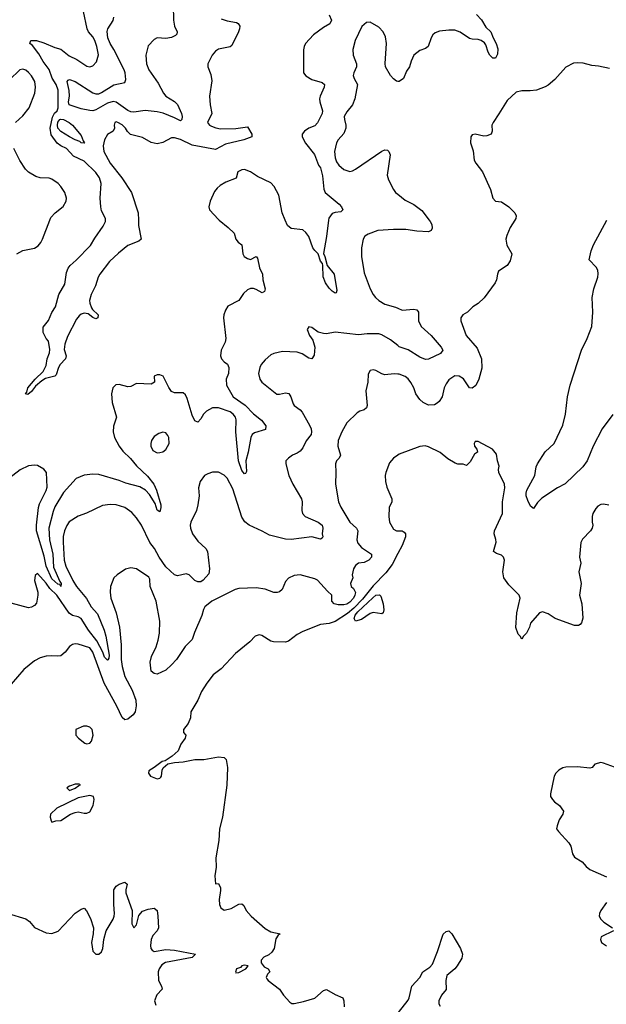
# Model space of a CAD drawing. Header units: inches. Extents: x 1384664 to 1536621, y 460766 to 646467.
# Tile 284 of 488: x 1477409 to 1481428, y 554627 to 561373. Entities that reach past the tile are written whole.
import ezdxf

# ---------------------------------------------------------------- set-up
doc = ezdxf.new("R2010")
doc.units = ezdxf.units.IN
doc.header["$MEASUREMENT"] = 0
for name, color, linetype in [('B4575', 7, 'Continuous'), ('B4576', 7, 'Continuous'), ('B4585', 7, 'Continuous'), ('B4586', 7, 'Continuous')]:
    doc.layers.add(name, color=color, linetype=linetype)

msp = doc.modelspace()

# ---------------------------------------------------------------- linework, layer by layer
at = {"layer": 'B4575', "color": 5}
for points, elevation in [([(1478774.5, 560000), (1478837.1, 559950), (1478878.8, 559910), (1478890.8, 559870), (1478906, 559850), (1478930.6, 559830), (1478937.3, 559770), (1478946.8, 559750), (1478970, 559736.3), (1478990, 559730.7), (1479030, 559750.7), (1479038.4, 559738.4), (1479052.4, 559672.4), (1479072.4, 559630), (1479074.9, 559590), (1479090.4, 559530), (1479086, 559510), (1479070, 559500.9), (1479030, 559525.1), (1479010, 559531.8), (1478990, 559531.5), (1478970, 559521.3), (1478941.8, 559498.2), (1478910, 559449.6), (1478834.8, 559410), (1478818, 559382), (1478808.2, 559350), (1478806.4, 559330), (1478821.7, 559190), (1478817.3, 559162.7), (1478790.4, 559110), (1478784.6, 559070), (1478791.8, 559050), (1478809.4, 559029.4), (1478832.8, 559012.8), (1478842.2, 558990), (1478840.2, 558950), (1478822.6, 558910), (1478825, 558870), (1478870.9, 558790), (1478952.9, 558732.9), (1479010, 558673.4), (1479066.7, 558630), (1479096.1, 558590), (1479093.9, 558566.1), (1479018, 558542), (1479002.8, 558530), (1478991.8, 558510), (1478974.2, 558410), (1478958.2, 558350), (1478962, 558278), (1478956.1, 558263.9), (1478950, 558262), (1478930, 558285.1), (1478907.3, 558350), (1478890.3, 558550.3), (1478892.1, 558632.1), (1478886.6, 558650), (1478872.3, 558670), (1478850, 558686.5), (1478770, 558713.3), (1478730, 558713), (1478689.2, 558690), (1478669.2, 558670), (1478650, 558638.4), (1478630, 558616.2), (1478610, 558625.1), (1478590, 558664.5), (1478556.8, 558776.8), (1478543.9, 558803.9), (1478530, 558815.8), (1478470, 558816.9), (1478450, 558825.6), (1478430, 558852.3), (1478392.1, 558930), (1478370, 558938.8), (1478350, 558938.9), (1478330.7, 558930), (1478332.7, 558890), (1478310, 558877), (1478210, 558880.4), (1478170, 558861.1), (1478150, 558858.8), (1478090, 558872.8), (1478068.1, 558871.9), (1478047.2, 558850), (1478038, 558810), (1478043, 558750), (1478072, 558650), (1478051.5, 558588.5), (1478050.2, 558549.8), (1478058.4, 558510), (1478090, 558450.3), (1478116.2, 558416.2), (1478167.3, 558367.3), (1478210, 558315.8), (1478284.7, 558244.7), (1478327.1, 558190), (1478345.2, 558150), (1478375.6, 558050), (1478376.5, 558030), (1478370, 558000.9), (1478350, 558012.7), (1478338.2, 558058.2), (1478299.4, 558119.4), (1478269.9, 558149.9), (1478232.7, 558172.7), (1478136.6, 558196.6), (1478090, 558216.4), (1477950, 558256.8), (1477910, 558258.5), (1477850, 558252.1), (1477795.3, 558230), (1477710, 558132.7), (1477650, 558036.5), (1477637.2, 558002.8), (1477609.1, 557890), (1477613.3, 557810), (1477636.8, 557710), (1477641.2, 557621.2), (1477682.8, 557522.8), (1477692.7, 557510), (1477690.2, 557489.8), (1477684.2, 557504.2), (1477670, 557504.6), (1477630, 557543), (1477590, 557629.2), (1477577.3, 557697.3), (1477524.4, 557870), (1477523.5, 557910), (1477537.3, 558030), (1477544.6, 558055.4), (1477590, 558148.1), (1477596, 558170), (1477591.6, 558271.6), (1477574.6, 558294.6), (1477530, 558317.7), (1477510, 558321.7), (1477470, 558316.3), (1477411.6, 558288.4), (1477290, 558195.6)], 720), ([(1477389.9, 559770.1), (1477430, 559792.8), (1477510, 559807.6), (1477536, 559824), (1477554, 559846), (1477566, 559870), (1477616.2, 560000)], 720), ([(1478222.1, 560000), (1478222.5, 559962.5), (1478240.7, 559870), (1478224.1, 559855.9), (1478150, 559825.1), (1478086, 559774), (1478023.6, 559716.4), (1477958.4, 559630), (1477945.7, 559610), (1477927.2, 559550), (1477899.5, 559490), (1477887.4, 559450), (1477889.1, 559430), (1477900, 559400), (1477907.4, 559387.4), (1477946, 559350), (1477943.8, 559330), (1477930, 559324.1), (1477910, 559332.6), (1477876.9, 559356.9), (1477850, 559363.5), (1477830, 559356.2), (1477816.7, 559343.3), (1477799, 559321), (1477736.5, 559203.5), (1477719, 559150), (1477714, 559114), (1477727.7, 559070), (1477723, 559050), (1477686.7, 559010), (1477674.4, 558990), (1477659.3, 558940.7), (1477650, 558929.7), (1477585.3, 558914.7), (1477560.9, 558899.1), (1477517.6, 558862.4), (1477490, 558825.4), (1477465.7, 558805.7), (1477449.7, 558810), (1477458.6, 558821.4), (1477463.5, 558850), (1477514, 558910), (1477570, 558963), (1477590, 559004.7), (1477598, 559050), (1477612.8, 559090), (1477614.2, 559114.2), (1477606, 559170), (1477590, 559189.2), (1477570, 559229.2), (1477570, 559266), (1477606.8, 559313.2), (1477630, 559368), (1477653.2, 559406.8), (1477677.4, 559490), (1477717.7, 559562.3), (1477730, 559640.4), (1477741.5, 559670), (1477754.2, 559690), (1477795, 559725), (1477894, 559826), (1477922.7, 559877.3), (1477981.4, 559958.6), (1477996.3, 559990), (1477996.3, 560000)], 680), ([(1479525.8, 560000), (1479511.9, 559888.1), (1479490.5, 559770.5), (1479500.7, 559750), (1479516.3, 559690), (1479563.1, 559630), (1479582.8, 559517.2), (1479578, 559502), (1479570, 559499.3), (1479550, 559514), (1479530, 559533.6), (1479504.4, 559570), (1479488.1, 559611.9), (1479486.6, 559690), (1479482.7, 559702.7), (1479470, 559718), (1479454, 559770), (1479430, 559791.6), (1479418.5, 559810), (1479390, 559887.3), (1479370, 559916.3), (1479350, 559932.8), (1479270, 559943.1), (1479243.1, 559963.1), (1479227.5, 560000)], 720), ([(1480000, 559935.4), (1479970, 559935.2), (1479862.8, 559930), (1479795.5, 559904.5), (1479774.4, 559890), (1479762.6, 559870), (1479750.2, 559810), (1479751.3, 559750), (1479770, 559638.8), (1479810.3, 559530), (1479830.3, 559490), (1479847.4, 559470), (1479870, 559449.1), (1479910, 559423.5), (1479984.3, 559404.3), (1480000, 559397.4)], 740), ([(1480000, 559140), (1479950, 559180.2), (1479890, 559214.9), (1479870, 559221.5), (1479790, 559221.1), (1479730, 559214.9), (1479570, 559232.8), (1479510, 559221.5), (1479490, 559222.2), (1479453.1, 559233.1), (1479410, 559264), (1479390, 559268), (1479378, 559250), (1479394, 559210), (1479416.9, 559176.9), (1479430.3, 559130.3), (1479426.2, 559073.8), (1479411.3, 559050), (1479390, 559054.5), (1479343.8, 559083.8), (1479310, 559096), (1479210, 559098.7), (1479150, 559086.3), (1479130, 559078), (1479090, 559043.6), (1479064.2, 559010), (1479054, 558990), (1479044.9, 558950), (1479053.7, 558910), (1479067.6, 558890), (1479170, 558808.4), (1479190, 558806.7), (1479230, 558816.2), (1479252.8, 558812.8), (1479266.7, 558790), (1479282, 558742), (1479290.2, 558730.2), (1479330, 558701.1), (1479344.6, 558684.6), (1479395.3, 558595.3), (1479405, 558570), (1479409.3, 558550), (1479405.5, 558530), (1479372.7, 558487.3), (1479350, 558440.4), (1479330, 558417.6), (1479310, 558403.5), (1479277.3, 558390), (1479250.7, 558370), (1479233.4, 558350), (1479233, 558330), (1479252.2, 558250), (1479279.5, 558190), (1479339.5, 558090), (1479344, 558070), (1479342.8, 558010), (1479346.7, 557990), (1479365.7, 557970), (1479454, 557930), (1479481.1, 557910), (1479486, 557890), (1479480.9, 557850), (1479486.7, 557830), (1479480.4, 557819.6), (1479470, 557813.3), (1479410, 557830.9), (1479268.4, 557811.6), (1479230, 557815), (1479120.5, 557840.5), (1479070, 557869.8), (1478982, 557910), (1478951.7, 557931.7), (1478930, 557963.7), (1478870, 558159.6), (1478830, 558231.1), (1478810, 558252.8), (1478770, 558273.6), (1478730, 558272), (1478697.5, 558262.5), (1478676, 558250), (1478646, 558210), (1478634.4, 558165.6), (1478638, 558110), (1478630.4, 558050), (1478619.3, 558010), (1478581.6, 557930), (1478577.1, 557910), (1478578.4, 557890), (1478592.2, 557850), (1478630, 557799.5), (1478684.4, 557750), (1478694.9, 557730), (1478708.5, 557610), (1478703.9, 557576.1), (1478666.7, 557533.3), (1478650, 557522), (1478630, 557520.8), (1478610, 557531.8), (1478570, 557568.4), (1478550, 557575.4), (1478490, 557563), (1478470, 557569.7), (1478410, 557623.9), (1478363.9, 557690), (1478332.6, 557750), (1478301.3, 557790), (1478242.6, 557910), (1478210, 557959.3), (1478177.5, 557997.5), (1478129.2, 558030), (1478070, 558048.2), (1478027.8, 558052.2), (1477975.3, 558044.7), (1477866.9, 557993.1), (1477809.2, 557970.8), (1477748.4, 557931.6), (1477731.7, 557908.3), (1477714.9, 557870), (1477707.1, 557832.9), (1477706.1, 557793.9), (1477714, 557670), (1477726.1, 557630), (1477773.3, 557530), (1477797.5, 557490), (1477867.3, 557407.3), (1477899, 557350), (1477942.1, 557302.1), (1477987.7, 557190), (1477999.4, 557150), (1478022.1, 557017.9), (1478020.4, 556999.6), (1478013.1, 556986.9), (1478010, 556985.2), (1477990, 557006.2), (1477978.9, 557038.9), (1477936.6, 557116.6), (1477879.7, 557190), (1477830, 557269.8), (1477810, 557281.8), (1477770, 557291.6), (1477747.1, 557307.1), (1477662.7, 557430), (1477615.3, 557475.3), (1477590, 557512.2), (1477530, 557579.3), (1477515.5, 557564.5), (1477510.4, 557530), (1477532.4, 557450), (1477534, 557430), (1477523.8, 557376.2), (1477510, 557359.3), (1477490, 557347), (1477470, 557344.5), (1477350, 557376.2)], 740), ([(1480000, 558944.2), (1479974.2, 558945.8), (1479910, 558940.9), (1479890, 558946.6), (1479850, 558969.3), (1479830, 558973.2), (1479810.8, 558969.2), (1479796.3, 558943.7), (1479794, 558890), (1479780.3, 558830), (1479790.2, 558730.2), (1479786, 558714), (1479770, 558699.7), (1479738.8, 558690), (1479720.8, 558679.2), (1479650.4, 558610), (1479617, 558550), (1479590.3, 558490), (1479589.2, 558450.8), (1479606, 558390), (1479598.4, 558370), (1479579.3, 558350), (1479572, 558330), (1479575.6, 558270), (1479572.4, 558190), (1479593.6, 558070), (1479610, 558032.7), (1479670.1, 557930.1), (1479717.6, 557890), (1479724.9, 557870), (1479718, 557810), (1479726.2, 557786.2), (1479750, 557756.9), (1479819.6, 557710), (1479819.2, 557690), (1479801.7, 557670), (1479770, 557654.5), (1479730, 557649.6), (1479710, 557632.7), (1479697.1, 557610), (1479687.7, 557570), (1479690.5, 557550), (1479675.8, 557510), (1479681.1, 557490), (1479695.2, 557475.2), (1479708.9, 557448.9), (1479705.8, 557430), (1479695, 557410), (1479670, 557383), (1479650, 557368.6), (1479630, 557363.6), (1479590, 557363.4), (1479564.1, 557370), (1479547.7, 557390), (1479547.8, 557430), (1479517.4, 557457.4), (1479450, 557532.8), (1479430, 557542.6), (1479330, 557569.6), (1479290, 557566), (1479250, 557547.6), (1479230, 557522.9), (1479208.1, 557470), (1479190, 557452.8), (1479172.4, 557447.6), (1479150, 557449.1), (1479090, 557470.9), (1479030, 557479.7), (1478910, 557475.1), (1478884.7, 557470), (1478724.9, 557390), (1478677.3, 557350), (1478667.3, 557332.7), (1478655.8, 557290), (1478606, 557174), (1478590, 557125.6), (1478542.3, 557077.7), (1478483.7, 556990), (1478450, 556951.8), (1478410, 556916), (1478350, 556888.7), (1478330, 556893.2), (1478310, 556909), (1478302.4, 556970), (1478311.1, 557010), (1478343.3, 557076.7), (1478357.9, 557122.1), (1478366, 557170), (1478368.3, 557251.7), (1478344.5, 557390), (1478303.9, 557490), (1478300.5, 557540.5), (1478293.2, 557553.2), (1478210, 557610.8), (1478170, 557617.7), (1478132.8, 557607.2), (1478076.3, 557570), (1478054.9, 557550), (1478030.4, 557490), (1478028.6, 557451.4), (1478032.2, 557410), (1478070.2, 557310.2), (1478092.6, 557210), (1478104.3, 557090), (1478104.2, 556990), (1478110, 556940.7), (1478130, 556872.7), (1478179.2, 556779.2), (1478204.9, 556710), (1478207, 556673), (1478199.1, 556630), (1478187.3, 556610), (1478150, 556579.5), (1478130, 556575.1), (1478110, 556592.7), (1478075.5, 556670), (1477987.5, 556827.5), (1477910, 557040.4), (1477890, 557068.4), (1477810, 557093.6), (1477790, 557095.6), (1477770, 557091.5), (1477750, 557079.5), (1477720.3, 557039.7), (1477690, 557015.6), (1477670, 557011.3), (1477630, 557015.4), (1477590, 557013), (1477550, 557001.1), (1477510, 556979.1), (1477438.3, 556921.7), (1477350, 556819.6)], 760), ([(1480000, 558390.1), (1479970, 558369), (1479943.4, 558336.6), (1479918, 558270), (1479913, 558250), (1479915.8, 558210), (1479925.3, 558170), (1479958, 558090), (1479958, 558070), (1479941.6, 558030), (1479938.7, 557970), (1479943.7, 557930), (1479970, 557883), (1479990, 557870.6), (1480000, 557870.5)], 780), ([(1480000, 557714.7), (1479960.2, 557639.8), (1479916.6, 557583.4), (1479830, 557494), (1479757.4, 557402.6), (1479698.6, 557341.4), (1479654.6, 557305.4), (1479570, 557249.1), (1479530, 557236), (1479470, 557229.7), (1479350, 557180.4), (1479310, 557159.8), (1479250, 557115.5), (1479230, 557109), (1479148, 557110), (1479130, 557114), (1479067.3, 557152.7), (1479050, 557158), (1479022.8, 557150), (1478986.8, 557110), (1478887.7, 557030), (1478790, 556925.6), (1478735.6, 556884.4), (1478690, 556826.6), (1478654.9, 556770), (1478630.3, 556710), (1478582.4, 556630), (1478579.1, 556590), (1478562.4, 556550), (1478530.8, 556510), (1478531, 556490), (1478547.3, 556470), (1478541.6, 556450), (1478512.4, 556410), (1478495.4, 556364.6), (1478454.1, 556325.9), (1478404.9, 556295.1), (1478386, 556290), (1478330.8, 556249.2), (1478292.7, 556227.3), (1478292, 556210), (1478304.7, 556190), (1478350, 556171), (1478370, 556176), (1478377, 556183), (1478381.2, 556190), (1478384, 556230), (1478391.9, 556248.1), (1478424.5, 556275.5), (1478470, 556284.4), (1478530, 556287.2), (1478610, 556303.2), (1478670, 556303.7), (1478770, 556322), (1478810, 556316.8), (1478823, 556303), (1478832.4, 556250), (1478828.9, 556128.9), (1478797.8, 555910), (1478778.6, 555830), (1478772.5, 555750), (1478753.8, 555630), (1478754.4, 555565.6), (1478747, 555507), (1478750, 555452), (1478770, 555453.4), (1478784.1, 555424.1), (1478785.8, 555405.8), (1478776, 555344), (1478777.1, 555310), (1478786.6, 555286.6), (1478810, 555271.9), (1478857.8, 555282.2), (1478910, 555312), (1478930, 555314), (1478943.6, 555303.6), (1478961, 555270), (1478994.8, 555230), (1479090, 555146), (1479130, 555124.4), (1479193.4, 555110), (1479179.8, 555100.2), (1479164, 555076), (1479151.6, 555010), (1479136.7, 554983.3), (1479115.3, 554964.7), (1479082.8, 554950), (1479064, 554930), (1479062.8, 554910), (1479083, 554883), (1479111.3, 554870), (1479122, 554850), (1479107.1, 554832.9), (1479098, 554810), (1479102, 554802), (1479111.3, 554790), (1479190, 554731), (1479217.3, 554690), (1479260.4, 554640.4), (1479273, 554633), (1479290, 554632.4), (1479354.1, 554645.9), (1479430, 554668.9), (1479490, 554720.5), (1479510, 554728.4), (1479570, 554693.1), (1479622.8, 554670), (1479630.5, 554650), (1479633, 554610)], 780), ([(1477330, 555247.8), (1477450, 555211.6), (1477475.2, 555195.2), (1477510, 555152.4), (1477590, 555116.5), (1477630, 555112.9), (1477671.6, 555128.4), (1477790, 555250.4), (1477830, 555278.8), (1477850, 555284.7), (1477867.1, 555267.1), (1477893.8, 555213.8), (1477914.9, 555150), (1477913, 555110), (1477900.5, 555050), (1477910.8, 554990.8), (1477930, 554971.3), (1477950, 554971), (1477970, 554986.8), (1477979.5, 555010), (1477984.7, 555070), (1478000.5, 555130), (1478048.2, 555210), (1478055.3, 555230), (1478059.1, 555250), (1478053.7, 555310), (1478053.6, 555410), (1478070, 555436.3), (1478090, 555450.6), (1478130, 555462.8), (1478146, 555450), (1478136.4, 555410), (1478137, 555390), (1478178.7, 555270), (1478177.3, 555177.3), (1478190, 555151.3), (1478210, 555172), (1478224.7, 555235.3), (1478250, 555263.8), (1478290, 555278.7), (1478330, 555286), (1478350.2, 555270.2), (1478356.5, 555230), (1478359.1, 555150), (1478350.2, 555130), (1478321.2, 555098.8), (1478310.1, 555070), (1478304, 555030), (1478307.2, 555010), (1478317.3, 554997.3), (1478330, 554989.6), (1478410, 555001.6), (1478470, 554998.2), (1478614, 554970), (1478590, 554948), (1478407.2, 554912.8), (1478382.3, 554897.7), (1478363.6, 554870), (1478357.4, 554850), (1478360.4, 554790), (1478380.7, 554750), (1478384.9, 554730), (1478349.4, 554690.6), (1478332, 554650), (1478340.6, 554620.6)], 760)]:
    msp.add_lwpolyline(points, dxfattribs=dict(at, elevation=elevation))
for points, elevation in [([(1478390, 558546.6), (1478361.4, 558538.6), (1478330, 558516.3), (1478311.7, 558490), (1478306.5, 558470), (1478306.5, 558450), (1478322.2, 558422.2), (1478350, 558405.8), (1478370, 558406.7), (1478390, 558413.1), (1478410.6, 558429.4), (1478432, 558470), (1478430.9, 558510), (1478424.2, 558524.2), (1478410, 558541.6)], 740), ([(1479890, 557301.6), (1479831.4, 557311.4), (1479810, 557305.4), (1479750, 557262.3), (1479710, 557252.7), (1479699.6, 557270), (1479706.9, 557293.1), (1479724.8, 557315.2), (1479827.5, 557412.5), (1479850, 557429.2), (1479873.2, 557433.2), (1479883, 557423), (1479900.2, 557370), (1479904, 557330), (1479898.4, 557310)], 780), ([(1477846.4, 556533.6), (1477794, 556510), (1477794, 556470), (1477812, 556450), (1477855.3, 556415.3), (1477870, 556411), (1477890, 556416), (1477901.2, 556430), (1477911.8, 556470), (1477905.2, 556510), (1477890, 556525.2), (1477870, 556532.7)], 780), ([(1477815.3, 556135.3), (1477790, 556134), (1477750, 556122), (1477732, 556110), (1477750, 556092), (1477790, 556106.8), (1477814, 556126), (1477826, 556130)], 780), ([(1477890, 556057), (1477810, 556040.5), (1477664, 555970), (1477621, 555930), (1477618, 555910), (1477623.6, 555883.6), (1477630, 555874), (1477656.4, 555883.6), (1477690, 555886), (1477758, 555930), (1477790, 555941), (1477810, 555946), (1477850, 555936), (1477870, 555936), (1477890, 555946), (1477912.3, 555990), (1477919.3, 556030), (1477914, 556050)], 780), ([(1478950, 554896), (1478932, 554890), (1478922, 554878), (1478894, 554870), (1478886.4, 554846.4), (1478890, 554842), (1478910, 554844.7), (1478958, 554870), (1478975.3, 554890)], 780)]:
    msp.add_lwpolyline(points, close=True, dxfattribs=dict(at, elevation=elevation))
at = {"layer": 'B4576', "color": 5}
for points, elevation in [([(1478460.8, 561470), (1478463.5, 561370), (1478470.2, 561330), (1478487.6, 561290), (1478485.8, 561274.2), (1478476, 561264), (1478450, 561252.2), (1478410, 561245.4), (1478351.8, 561248.2), (1478330, 561238.4), (1478290, 561194.5), (1478273.2, 561130), (1478277.7, 561070), (1478293.5, 561030), (1478357.9, 560937.9), (1478393.4, 560870), (1478410.2, 560850), (1478470, 560812.9), (1478490, 560792), (1478517.5, 560730), (1478523.2, 560710), (1478520.3, 560690), (1478510, 560679.7), (1478470, 560701.5), (1478392, 560732), (1478350, 560741.3), (1478269.5, 560750.5), (1478190, 560740.4), (1478170, 560742.9), (1478150, 560751.7), (1478070, 560808.8), (1478050, 560813.4), (1478010, 560801.1), (1477930, 560755.6), (1477910, 560749.9), (1477890, 560750.6), (1477830, 560762), (1477748.8, 560790), (1477744.1, 560810), (1477750.5, 560850), (1477748.5, 560888.5), (1477733.6, 560950), (1477740.9, 560959.1), (1477750, 560962.6), (1477790, 560950.9), (1477910, 560871.8), (1477930, 560865.5), (1477950, 560866.1), (1477970, 560874.9), (1478053.3, 560926.7), (1478130, 560943.5), (1478136.7, 560963.3), (1478131.4, 561008.6), (1478123.9, 561030), (1478053.3, 561170), (1478028.8, 561210), (1478012.6, 561250), (1478007.8, 561292.2), (1478013.4, 561310), (1478050, 561366.9), (1478053.5, 561390)], 660), ([(1477996.3, 560000), (1477996.4, 560010), (1477970, 560064.5), (1477964.5, 560090), (1477960.3, 560150), (1477966.9, 560250), (1477956.6, 560290), (1477930, 560325.7), (1477850, 560404.2), (1477778.4, 560438.4), (1477729.9, 560489.9), (1477689.7, 560509.7), (1477666.5, 560526.5), (1477624.3, 560584.3), (1477617.4, 560630), (1477634.2, 560705.8), (1477647.3, 560732.7), (1477665.4, 560750), (1477673, 560770), (1477673.1, 560890), (1477658.4, 560930), (1477632.3, 560972.3), (1477611.3, 561031.3), (1477570, 561087.5), (1477540.4, 561140.4), (1477495.7, 561195.7), (1477478.4, 561210), (1477485.6, 561230), (1477523, 561230), (1477574.9, 561214.9), (1477650, 561182.2), (1477691.3, 561171.3), (1477746.7, 561126.7), (1477799.7, 561099.7), (1477870, 561054.3), (1477890, 561050.3), (1477910, 561057), (1477934.5, 561085.5), (1477948.4, 561131.6), (1477938.3, 561190), (1477924.6, 561230), (1477910, 561255), (1477880.2, 561290), (1477871.4, 561310), (1477847, 561430)], 680), ([(1479530, 561407.4), (1479545.6, 561370), (1479534.6, 561345.4), (1479490, 561320.8), (1479421.6, 561270), (1479366.4, 561210), (1479357, 561190), (1479353.9, 561166.1), (1479352.6, 561030), (1479354.3, 561010), (1479370, 560988.2), (1479410, 560964.5), (1479482.3, 560942.3), (1479497.1, 560930), (1479494.3, 560910), (1479468.1, 560850), (1479463.9, 560830), (1479464.7, 560810), (1479483.6, 560750), (1479481.3, 560730), (1479450, 560667.8), (1479430, 560646.2), (1479389.5, 560630.5), (1479360.3, 560610), (1479345.3, 560590), (1479345, 560570), (1479367.8, 560527.8), (1479428.9, 560450), (1479456.9, 560376.9), (1479470, 560359.1), (1479483.8, 560303.8), (1479492.7, 560212.7), (1479502.2, 560190), (1479597.4, 560110), (1479614.9, 560090), (1479624, 560070), (1479610, 560056), (1479570, 560052.6), (1479550, 560044.7), (1479527.4, 560012.6), (1479525.8, 560000)], 720), ([(1478790, 561379.6), (1478830, 561365.8), (1478894, 561354), (1478906.9, 561346.9), (1478917.1, 561330), (1478916, 561310), (1478907.9, 561290), (1478862.6, 561197.4), (1478850, 561187.2), (1478770, 561171.9), (1478750, 561158.3), (1478727.4, 561130), (1478699.1, 561070), (1478699.1, 561050), (1478718.9, 560998.9), (1478725.8, 560954.2), (1478710.2, 560849.8), (1478713.2, 560790), (1478725.4, 560730), (1478696.5, 560670), (1478710.3, 560650), (1478722.9, 560642.9), (1478751.7, 560631.7), (1478785.8, 560625.8), (1478890, 560628.9), (1478970, 560638.9), (1478999.3, 560590), (1478998.5, 560570), (1478943.6, 560550), (1478819.7, 560520.3), (1478750, 560483.9), (1478590, 560513.6), (1478510, 560552.2), (1478470, 560563.8), (1478450, 560562.9), (1478390, 560532), (1478350, 560523.1), (1478310, 560532.6), (1478250, 560566.4), (1478167.5, 560587.5), (1478147.1, 560607.1), (1478134.5, 560630), (1478110, 560653.1), (1478081.2, 560670), (1478070, 560673.5), (1478060.7, 560670), (1478055.3, 560650), (1478057.4, 560630), (1478050.4, 560610), (1478010, 560587.4), (1477990.8, 560550), (1477981.9, 560510), (1477985.4, 560470), (1478027.8, 560390), (1478108.4, 560290), (1478174.3, 560190), (1478221.7, 560050), (1478222.1, 560000)], 680), ([(1480000, 560950.7), (1479990, 560952), (1479970, 560967.3), (1479950, 560991.8), (1479916.4, 561050), (1479913.3, 561073.3), (1479922, 561210), (1479915.4, 561255.4), (1479899.7, 561290), (1479870, 561322.4), (1479810, 561356), (1479784.9, 561355.1), (1479753, 561327), (1479707.7, 561230), (1479690.7, 561170), (1479693.4, 561130), (1479716.4, 561070), (1479717.6, 561050), (1479698, 561010), (1479694, 560990), (1479700.2, 560970), (1479723.6, 560930), (1479705.5, 560830), (1479689.1, 560790), (1479650, 560741.1), (1479633, 560710), (1479633.7, 560690), (1479644.2, 560650), (1479643.8, 560630), (1479630, 560594.4), (1479591, 560550), (1479580.2, 560530), (1479566, 560470), (1479570, 560426.8), (1479580, 560400), (1479595.5, 560375.5), (1479630, 560347), (1479670, 560334.3), (1479690, 560337.8), (1479710, 560349), (1479890, 560472), (1479910, 560482.4), (1479930, 560480.5), (1479939.3, 560470), (1479946.6, 560446.6), (1479927.6, 560307.6), (1479936, 560276), (1479970, 560210.8), (1479984.9, 560190), (1480000, 560177.8)], 740), ([(1477380.8, 560670), (1477430, 560715.4), (1477473.8, 560770), (1477511.7, 560870), (1477517, 560910), (1477511.6, 560950), (1477490, 560989.1), (1477470, 561011.3), (1477450, 561027.5), (1477430, 561035.3), (1477410, 561029), (1477339, 560961)], 720), ([(1477616.2, 560000), (1477622.8, 560017.2), (1477651.1, 560048.9), (1477706.3, 560093.7), (1477727.3, 560130), (1477729, 560150), (1477717.8, 560190), (1477691.8, 560230), (1477672.2, 560250), (1477630, 560281.4), (1477610, 560286.8), (1477548.9, 560288.9), (1477519.8, 560299.8), (1477470, 560328.3), (1477449.1, 560349.1), (1477410, 560409.6), (1477369.7, 560489.7)], 720), ([(1479227.5, 560000), (1479206.3, 560050), (1479184.8, 560170), (1479152.8, 560230), (1479130, 560254.6), (1479039, 560299), (1478990, 560331.7), (1478950, 560347.2), (1478930, 560345.4), (1478902.4, 560330), (1478892.3, 560287.7), (1478820.5, 560259.5), (1478782.1, 560237.9), (1478761.1, 560218.9), (1478743.8, 560196.2), (1478714.3, 560130), (1478704.7, 560090), (1478709.2, 560070), (1478770, 560003.6), (1478774.5, 560000)], 720)]:
    msp.add_lwpolyline(points, dxfattribs=dict(at, elevation=elevation))
at = {"layer": 'B4576', "color": 5, "elevation": 660}
msp.add_lwpolyline([(1477850, 560526.6), (1477830, 560528.7), (1477819.8, 560539.8), (1477790, 560549.1), (1477749.7, 560570), (1477690, 560607.5), (1477670.5, 560630), (1477667.3, 560650), (1477670, 560671), (1477684.7, 560690), (1477690, 560692.9), (1477710, 560688.4), (1477748.4, 560670), (1477770.8, 560650), (1477830, 560579.1), (1477843, 560543), (1477852.4, 560530)], close=True, dxfattribs=at)
at = {"layer": 'B4585', "color": 5}
for points, elevation in [([(1480801.5, 560000), (1480770.6, 559950), (1480746.2, 559893.8), (1480740.5, 559870), (1480747.3, 559827.3), (1480781, 559770), (1480770, 559721.2), (1480750, 559689.2), (1480690.7, 559649.3), (1480682.8, 559630), (1480676, 559590), (1480666.8, 559570), (1480591.7, 559468.3), (1480550, 559429.3), (1480513.4, 559406.6), (1480478, 559370), (1480444.7, 559350), (1480431.3, 559330), (1480431, 559310), (1480469, 559210), (1480543.3, 559123.3), (1480572.5, 559050), (1480575.5, 558984.5), (1480554.8, 558910), (1480533.7, 558866.3), (1480510, 558848.5), (1480490, 558851.1), (1480450, 558912.2), (1480421.2, 558930), (1480390, 558932.1), (1480350, 558904.7), (1480330, 558878.7), (1480316.9, 558850), (1480302.7, 558790), (1480282.6, 558757.4), (1480270, 558745.1), (1480250, 558735), (1480210, 558732.8), (1480174, 558750), (1480150, 558770.9), (1480123.4, 558810), (1480109.8, 558850), (1480090, 558888.2), (1480070, 558912.6), (1480050, 558928.2), (1480010, 558943.5), (1480000, 558944.2)], 760), ([(1480214.8, 560000), (1480222.4, 559990), (1480232.4, 559970), (1480234.2, 559945.8), (1480227.3, 559930), (1480210, 559920.5), (1480130, 559923.7), (1480055.6, 559935.6), (1480000, 559935.4)], 740), ([(1481472.8, 558667.2), (1481398.9, 558570), (1481337.8, 558450), (1481296.3, 558350), (1481267.2, 558310), (1481146.3, 558193.7), (1481094.6, 558165.4), (1480986.3, 558093.7), (1480955.8, 558064.2), (1480930, 558023.6), (1480910, 558040.7), (1480890, 558078), (1480880.2, 558110), (1480878.7, 558130), (1480883.7, 558150), (1480938.8, 558250), (1480947.9, 558310), (1480956.2, 558330), (1481010, 558411.5), (1481070.4, 558469.6), (1481130, 558594.9), (1481149.8, 558670), (1481162.8, 558790), (1481181.2, 558870), (1481259, 559110), (1481297.4, 559190), (1481328.6, 559271.4), (1481336.7, 559370), (1481332.1, 559470), (1481343.4, 559530), (1481370, 559608.9), (1481372.5, 559632.5), (1481370, 559656), (1481358.7, 559678.7), (1481310, 559728.7), (1481325.4, 559790), (1481341.6, 559830), (1481432.2, 560000)], 760), ([(1480000, 559397.4), (1480030, 559384), (1480110, 559390.2), (1480130, 559384.4), (1480142, 559370), (1480142, 559310), (1480159.6, 559270), (1480227.6, 559210), (1480297.4, 559130), (1480308.7, 559110), (1480292.8, 559087.2), (1480210, 559047.1), (1480190, 559045.7), (1480150, 559060.4), (1480070.5, 559110.5), (1480010, 559132), (1480000, 559140)], 740), ([(1481446.3, 558046.3), (1481410, 558054.6), (1481390, 558051.8), (1481370, 558039.8), (1481356.4, 558023.6), (1481336.6, 557990), (1481331.1, 557970), (1481330.4, 557930.4), (1481336, 557910), (1481331, 557890), (1481319.1, 557870), (1481265.8, 557814.2), (1481253.8, 557790), (1481244.4, 557690), (1481254.4, 557650), (1481240.4, 557590), (1481257.1, 557510), (1481244.6, 557430), (1481261.3, 557370), (1481267.9, 557272.1), (1481258.5, 557241.5), (1481250, 557229), (1481236.8, 557223.2), (1481210, 557222.7), (1481078, 557270), (1481030, 557302), (1480990, 557315.3), (1480970, 557308.7), (1480910, 557238), (1480902, 557210), (1480882, 557170), (1480862, 557150), (1480850, 557128), (1480838, 557150), (1480823.9, 557163.9), (1480808.8, 557208.8), (1480816.1, 557310), (1480837.7, 557410), (1480831.9, 557430), (1480760.2, 557500.2), (1480726.5, 557550), (1480719.9, 557590), (1480729.9, 557670), (1480724.4, 557690), (1480710, 557704.8), (1480676.7, 557716.7), (1480655.4, 557730), (1480672.5, 557792.5), (1480672.3, 557812.3), (1480660.5, 557850), (1480661.1, 557870), (1480716.1, 557990), (1480716.8, 558070), (1480733.4, 558166.6), (1480729.6, 558190), (1480692.3, 558270), (1480689.4, 558290.6), (1480693.6, 558313.6), (1480682, 558350), (1480676.5, 558396.5), (1480648, 558430), (1480550, 558484), (1480530, 558482), (1480522.8, 558470), (1480524.7, 558450), (1480542, 558430), (1480544.7, 558410), (1480524.5, 558395.5), (1480495.3, 558344.7), (1480470, 558318), (1480448.4, 558328.4), (1480410, 558328.7), (1480393.6, 558333.6), (1480343.3, 558363.3), (1480290, 558407), (1480210, 558446), (1480187.1, 558452.9), (1480150, 558449.3), (1480010, 558397.2), (1480000, 558390.1)], 780), ([(1480000, 557870.5), (1480030.3, 557870.3), (1480042.8, 557862.8), (1480051.8, 557850), (1480051.4, 557830), (1480029.3, 557770), (1480000, 557714.7)], 780), ([(1481510, 556242), (1481410, 556279.6), (1481390, 556282.9), (1481350, 556272.7), (1481330.8, 556250), (1481314.3, 556245.7), (1481230, 556254), (1481150, 556251.2), (1481130, 556246), (1481103.8, 556230), (1481083.1, 556210), (1481070.4, 556190), (1481046, 556070), (1481046.8, 556050), (1481059.1, 556030), (1481073.8, 556013.8), (1481107.3, 555990), (1481134, 555950), (1481130.7, 555930), (1481104.9, 555890), (1481090.5, 555850), (1481088, 555830), (1481100.5, 555810), (1481172.1, 555732.1), (1481184.6, 555710), (1481197.5, 555657.5), (1481210, 555636), (1481263.5, 555603.5), (1481290.7, 555570), (1481314.8, 555550), (1481430, 555499.1)], 820), ([(1481430, 555323.7), (1481390.6, 555270), (1481380.7, 555250), (1481378.8, 555230), (1481390.7, 555210), (1481410.7, 555190), (1481470.7, 555150)], 820), ([(1480003.7, 554570), (1480070, 554655.5), (1480076.8, 554670), (1480094.8, 554750), (1480149.7, 554810), (1480171.5, 554850), (1480219.1, 554880.9), (1480238.3, 554901.7), (1480272.3, 554987.7), (1480310, 555106.7), (1480330, 555126), (1480350, 555129), (1480370.3, 555110), (1480430.3, 555010), (1480442.2, 554970), (1480437.9, 554942.1), (1480407.2, 554890), (1480390, 554868.9), (1480336.7, 554823.3), (1480329.2, 554790.8), (1480332.1, 554727.9), (1480298.3, 554690), (1480280.3, 554650), (1480281.7, 554630), (1480290, 554613.4)], 780), ([(1481478, 555130), (1481394, 555090), (1481388.4, 555070), (1481394.8, 555050), (1481430, 555027.3)], 820)]:
    msp.add_lwpolyline(points, dxfattribs=dict(at, elevation=elevation))
at = {"layer": 'B4586', "color": 5}
for points, elevation in [([(1480538.5, 561410), (1480572.1, 561372.1), (1480603.3, 561323.3), (1480637, 561290), (1480652, 561250), (1480674.3, 561210), (1480685.8, 561174.2), (1480683, 561137), (1480670, 561108.7), (1480650, 561109), (1480630, 561129.2), (1480618.7, 561150), (1480602.2, 561202.2), (1480594.7, 561214.7), (1480571, 561231), (1480550, 561238.3), (1480510, 561239.7), (1480490, 561245.6), (1480427.4, 561287.4), (1480390, 561302.1), (1480350, 561302.5), (1480285.1, 561294.9), (1480255.9, 561284.1), (1480240.4, 561270), (1480228.7, 561250), (1480208, 561190), (1480190, 561175.6), (1480150, 561161.3), (1480110.4, 561130), (1480090.3, 561090), (1480080.4, 561050), (1480059.9, 561020.1), (1480038, 560970), (1480010, 560949.3), (1480000, 560950.7)], 740), ([(1481450, 561039.3), (1481375.9, 561055.9), (1481330, 561059.7), (1481270, 561075.8), (1481230, 561078.7), (1481204.4, 561075.6), (1481150, 561047.3), (1481076.3, 560963.7), (1481030, 560925.1), (1481010, 560914), (1480950, 560891.1), (1480906, 560886), (1480850, 560886.3), (1480810, 560876), (1480750, 560820.7), (1480692.8, 560727.2), (1480652.1, 560670), (1480643.4, 560650), (1480645.5, 560610), (1480639.3, 560590), (1480610, 560577.2), (1480590, 560576.4), (1480530, 560589.6), (1480510, 560583.7), (1480500.4, 560570), (1480498, 560530), (1480515.2, 560475.2), (1480524, 560410), (1480533.4, 560390), (1480579.3, 560330), (1480634, 560210), (1480651, 560150), (1480670, 560131), (1480710, 560124.9), (1480760.5, 560090), (1480801.6, 560050), (1480810.5, 560030), (1480807.7, 560010), (1480801.5, 560000)], 760), ([(1480000, 560177.8), (1480050, 560137.6), (1480110, 560107), (1480165.1, 560065.1), (1480214.8, 560000)], 740)]:
    msp.add_lwpolyline(points, dxfattribs=dict(at, elevation=elevation))

doc.saveas('drawing.dxf')
